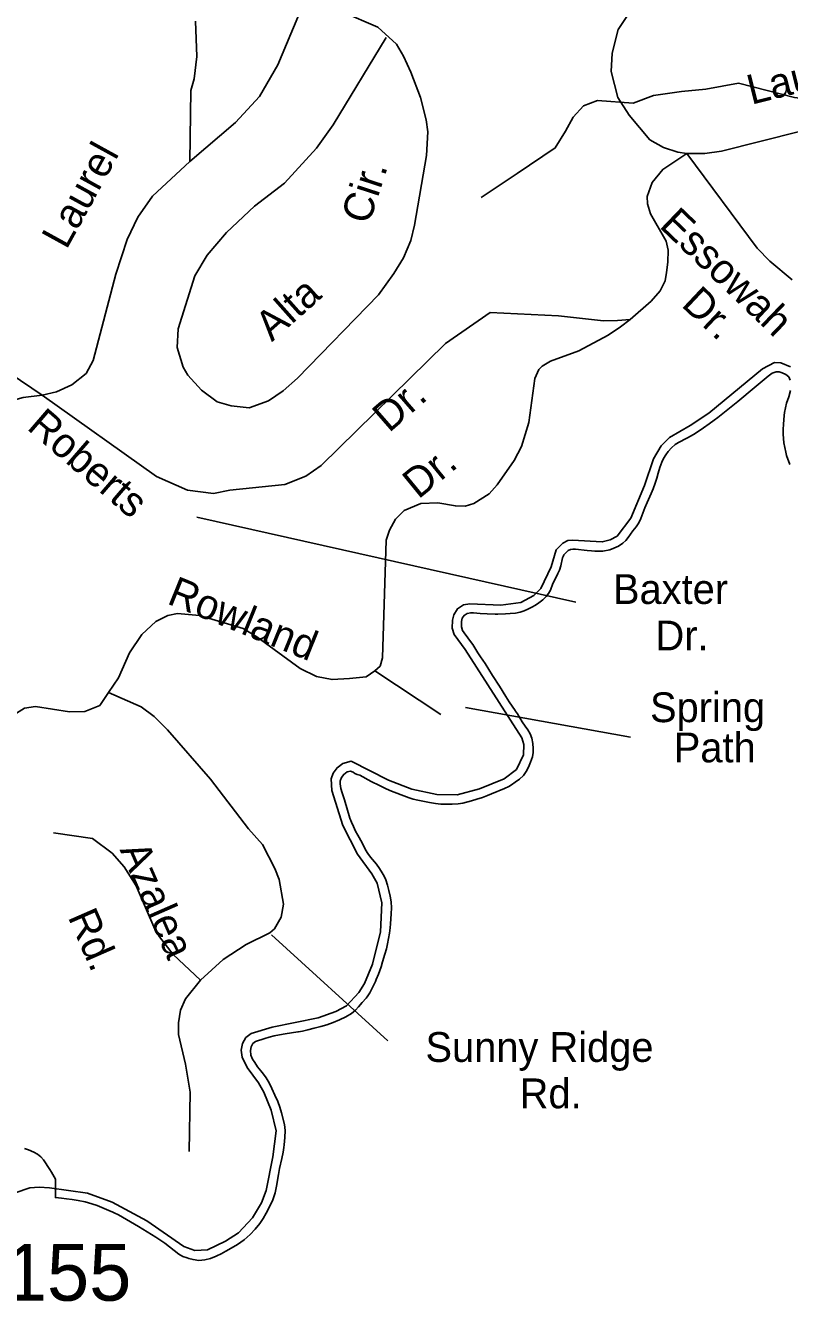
# Model space of a CAD drawing. Extents: x 884530 to 1028605, y 526725 to 653634.
# Drawn here: x 952140 to 953823, y 584291 to 587102 of the extents above; entities that cross this region are included whole.
import ezdxf

# ---------------------------------------------------------------- set-up
doc = ezdxf.new("R2010")
doc.units = 0
for name, color, linetype in [('Exist Boundary Political City Limit New', 7, 'Continuous'), ('Exist Hydrographic Creek Single Shore', 7, 'Continuous'), ('Exist Road Non-System Type 51', 7, 'Continuous'), ('Exist Road Non-System Type 51 Label', 7, 'Continuous'), ('Exist Road Secondary Type 51 Number Label', 7, 'Continuous'), ('Map Preparation Boundary City Limit Buffer Line', 7, 'Continuous')]:
    doc.layers.add(name, color=color, linetype=linetype)

msp = doc.modelspace()

# ---------------------------------------------------------------- linework, layer by layer
at = {"layer": 'Exist Boundary Political City Limit New'}
for points in [[(953825.1, 586320.2), (953821.9, 586327.5), (953815.2, 586333.1), (953807.6, 586336.8), (953800.8, 586338.9), (953794.3, 586339.1), (953785.2, 586335.5), (953776.6, 586329.5), (953759.2, 586314.6), (953745.9, 586303.6), (953709.5, 586273.3), (953665.9, 586238.3), (953657.8, 586232.1), (953646.8, 586224.2), (953634.1, 586215.6), (953615.5, 586203.3), (953606.6, 586197.9), (953597.1, 586192.6), (953579.2, 586183.4), (953571.6, 586178.4), (953563.4, 586171.2), (953556.1, 586163.2), (953550.7, 586156.1), (953546.2, 586148.2), (953542.3, 586139.8), (953537.9, 586127.8), (953534.2, 586115.8), (953531.1, 586104.8), (953527.5, 586093.6), (953522.9, 586081.4), (953518.7, 586071), (953509.8, 586050.7), (953504.9, 586038.9), (953496.1, 586015.7), (953491.6, 586006.2), (953485.8, 585997.6), (953478.6, 585988.2), (953468.1, 585973.5), (953462.8, 585967.2), (953456.4, 585961.3), (953446.6, 585954.9), (953436.4, 585950.1), (953427.5, 585946.6), (953412.6, 585944.1), (953394.8, 585944.1), (953387.4, 585944.6), (953377.9, 585945.3), (953352.1, 585947.9), (953346.1, 585948.1), (953340.8, 585947.6), (953335.6, 585945), (953330.5, 585940.3)], [(953824.4, 586134.5), (953817.2, 586154.4), (953815.1, 586162.1), (953813, 586172.1), (953811.3, 586182.4), (953810.2, 586192.1), (953809.6, 586201.6), (953809.7, 586211.9), (953810.2, 586223.8), (953811.5, 586242.6), (953812.4, 586249.4), (953816.6, 586270), (953822, 586283.5), (953825.8, 586297.4)], [(953330.5, 585940.3), (953326.6, 585935.6), (953325.6, 585933.4), (953323.5, 585928.9), (953319.6, 585911.1), (953316.8, 585902.2), (953313.4, 585894.3), (953306.3, 585880.8), (953302.4, 585872.6), (953296.6, 585858), (953292.7, 585850.8), (953287.7, 585843.9), (953279.9, 585836.2), (953271.6, 585829.9), (953263.8, 585825), (953256.1, 585820.6), (953247.1, 585816.1), (953238.9, 585812.2), (953230.1, 585809.2), (953219.8, 585807.3), (953208.4, 585806.2), (953198.1, 585805.6), (953181.2, 585804.9), (953174.9, 585804.9), (953157.5, 585805.5), (953141.8, 585806.8), (953127.4, 585808), (953121.2, 585808.1), (953113.1, 585806.4), (953106.8, 585802.4), (953102.6, 585796.1), (953101.2, 585788.9), (953100.5, 585776.8), (953102.8, 585769.1), (953110.1, 585758.8), (953110.8, 585757.9), (953118.8, 585747.9), (953125.7, 585738.1), (953137.1, 585719.5), (953142.7, 585710.9), (953152.7, 585696.1), (953168.9, 585670.2), (953184.4, 585646.6), (953198.7, 585623.4), (953206.2, 585611.6), (953219.1, 585592.6), (953220.1, 585591.1), (953223.9, 585585.2), (953234.5, 585568.1), (953240.9, 585558.3), (953246.9, 585549.9), (953251.9, 585541.4), (953255.7, 585531.7), (953257.8, 585520), (953258.4, 585508.8), (953258.6, 585499.9), (953257.1, 585490.6), (953253.2, 585479.2), (953248.3, 585467.9), (953243.3, 585458.3), (953237.1, 585449.8), (953228.5, 585441.5), (953219.4, 585434.6), (953211, 585428.9), (953204.8, 585425.1), (953195.6, 585420.6), (953167.1, 585409.2), (953158.1, 585405.6), (953147.2, 585401.4), (953134.7, 585397.3), (953122.8, 585393.9), (953103.7, 585388.9), (953093.6, 585387.2), (953080.6, 585386.3), (953067.2, 585386.1), (953055.2, 585386.7), (953043.6, 585388), (953030.6, 585390.2), (953004.3, 585395.4), (952994.5, 585397.7), (952985.2, 585400.6), (952973.7, 585404.8), (952952.3, 585412.9), (952942.8, 585416.8), (952931.9, 585421.5), (952919.9, 585427.3), (952901.6, 585436.6), (952876.9, 585450.2), (952871.2, 585451.8), (952866.2, 585453.8), (952862.3, 585456.9), (952856.4, 585459.4), (952848.7, 585457.4), (952841.4, 585452), (952836.3, 585445.1), (952834.2, 585439.6), (952833.8, 585438.3), (952833.3, 585431.1), (952834.9, 585421.1), (952837.8, 585411.6)], [(952837.8, 585411.6), (952843.1, 585396.2), (952855.2, 585355.7), (952858.4, 585346.9), (952862.6, 585337)], [(952862.6, 585337), (952867.2, 585327.3), (952872.1, 585318.4), (952881.8, 585301.1), (952889.5, 585286.2), (952894.6, 585277.9), (952900.2, 585269.9), (952913.6, 585254.2), (952920.3, 585244.7), (952926.2, 585235.2), (952930.6, 585227.8), (952934.2, 585219.5), (952937.6, 585208.2), (952940.6, 585196.4), (952943.7, 585183.6), (952945.8, 585171.4), (952946.6, 585157.8), (952946.2, 585144.6), (952944.6, 585123.1), (952943.7, 585114), (952942.2, 585102.4), (952940.2, 585090.3), (952938, 585078.9), (952935.4, 585068.1), (952932.2, 585056.2), (952926.8, 585039.1), (952923.7, 585027.9), (952917.9, 585012.2), (952912.9, 585000), (952911.1, 584995.8), (952905.1, 584982.6), (952898.8, 584970.7), (952892.8, 584962.1), (952890.8, 584959.3), (952882.2, 584949.2), (952873.6, 584939.8), (952867.1, 584932.4), (952858.8, 584925.4), (952846.1, 584918.1), (952831.9, 584911.4), (952817.8, 584905.5), (952804.4, 584900.7), (952790.7, 584896.5), (952776.3, 584892.7), (952762, 584889.2), (952750.8, 584886.7), (952741.4, 584885.1), (952740.4, 584884.9), (952712.3, 584880.5), (952699.6, 584878.2), (952687.8, 584875.9), (952677.1, 584873.3), (952667.2, 584870.4), (952647, 584863.5), (952641.4, 584859.2), (952637.6, 584852), (952635.8, 584843.6), (952636.9, 584833.9), (952640.5, 584825.1), (952645.2, 584817.2), (952651.7, 584808.1), (952658.8, 584798.9), (952664.9, 584791.6), (952670.8, 584783.4), (952676.9, 584772.5), (952683.1, 584760.4), (952689.9, 584745.6), (952695.9, 584731.6), (952700.6, 584719), (952704.5, 584706.7), (952711.2, 584680.6), (952712.7, 584667.6), (952711.9, 584652.2), (952709.9, 584635.8), (952709.1, 584630.5), (952707.6, 584620.2), (952705.1, 584605.9), (952700.1, 584583.7), (952697.5, 584570.9), (952693.2, 584545), (952690, 584530.2), (952685.1, 584515), (952678.2, 584499.4), (952670.7, 584485.2), (952664.2, 584473.9), (952656.7, 584463.1), (952646.2, 584450.5), (952635.4, 584438.7), (952622.2, 584426.8), (952607.3, 584416.2), (952582.8, 584402.4), (952575.3, 584398.2), (952572.8, 584396.9), (952560.7, 584390.9), (952547.8, 584385.8), (952535.1, 584382.5), (952522.4, 584381.6), (952509.4, 584383.3), (952500, 584385.9), (952496.6, 584386.8)], [(952496.6, 584386.8), (952486.6, 584390.4), (952478.2, 584395.2), (952447.3, 584419.1), (952427.1, 584432.4), (952389.3, 584456.4), (952344.9, 584481.6), (952335.4, 584486.4), (952332.6, 584487.7), (952323.6, 584491.7), (952298.4, 584502.1), (952286.4, 584506.4), (952272, 584510.2), (952256.2, 584513.6), (952242.8, 584515.9), (952230.9, 584517.4), (952219.8, 584518.8), (952206.2, 584520), (952206.3, 584560.1), (952197.9, 584575.8), (952194.2, 584581.4), (952179.6, 584602.8), (952173.8, 584609.6), (952167, 584615.1), (952158.5, 584619.8), (952147.1, 584625.2), (952137.9, 584628.3)]]:
    msp.add_lwpolyline(points, dxfattribs=at)
at = {"layer": 'Exist Hydrographic Creek Single Shore'}
msp.add_lwpolyline([(954360.6, 587160), (954152.6, 587084), (954028.8, 587008), (953989.5, 586968.7), (953989.5, 586937.7), (953958.5, 586943.3), (953927.6, 586943.3), (953896.7, 586943.3), (953874.2, 586937.7), (953834.8, 586943.3), (953711.1, 586974.3), (953639.4, 586961.6), (953585.9, 586956), (953524.1, 586947.6), (953479.1, 586930.7), (953400.3, 586936.3), (953369.4, 586925), (953346.9, 586899.7), (953330, 586868.8), (953307.5, 586832.2), (953223.2, 586775.9), (953144.4, 586722.5)], dxfattribs=at)
at = {"layer": 'Exist Road Non-System Type 51'}
msp.add_line((952910.1, 585679.8), (953055.2, 585584), dxfattribs=at)
for points in [[(953597.5, 586819.6), (953577.2, 586822.6), (953545.9, 586832.7), (953515.9, 586849.5), (953470, 586904.1), (953445.3, 586942.9), (953430.6, 587000), (953432.9, 587040.7), (953446.4, 587093.2), (953475.3, 587137.1), (953505.4, 587163.8), (953526.7, 587177.3), (953552.2, 587187.5), (953576.9, 587192.7), (953602.5, 587198.8), (953650.7, 587194.8), (953791.4, 587174.7)], [(952759.3, 587166.5), (952916.3, 587097.9), (952957.7, 587060.3), (952972.8, 587033.9), (952989.3, 586999), (953010.2, 586942.8), (953022.9, 586894.1), (953026.4, 586867.3), (953024.1, 586815.6), (952997.4, 586661.5), (952988.9, 586627.9), (952973, 586589.9), (952952.1, 586555.4), (952917.7, 586508.3), (952739.6, 586325), (952707.8, 586296.6), (952675.5, 586275.2), (952633.1, 586259.4), (952593.6, 586263.6), (952562.3, 586272.5), (952528.2, 586298.2), (952497.6, 586331.3), (952487.5, 586349.1), (952474.5, 586392.1), (952476.9, 586433.7), (952513.6, 586550.6), (952540.2, 586595.8), (952583.2, 586645.9), (952645, 586703.9), (952710.7, 586754.4), (952781.3, 586831.6), (952818.4, 586883), (952935.2, 587075.3)], [(952759.3, 587166.5), (952696, 587015.4), (952656, 586945.2), (952602.9, 586888.2), (952502.1, 586802)], [(952502.1, 586802), (952504.8, 586958.5), (952511.5, 586984.5), (952517.7, 587033.4), (952514.9, 587111)], [(953845.2, 586868.5), (953673.7, 586824.8), (953636.7, 586820.1), (953597.5, 586819.6)], [(953597.5, 586819.6), (953544.3, 586784.8), (953520.9, 586756.2), (953509.6, 586724.8), (953510.5, 586708.8), (953517.4, 586687), (953551.6, 586626.6), (953556.2, 586606.7), (953555.3, 586580.5), (953552.5, 586557.9), (953549.3, 586539.6), (953538.8, 586517.4), (953518.5, 586494.7), (953472.4, 586454.1)], [(953829.4, 586541.2), (953780.3, 586582.3), (953752.6, 586611.3), (953597.5, 586819.6)], [(952502.1, 586802), (952420.2, 586726), (952388, 586679.2), (952364.5, 586630.6), (952339.5, 586553.7), (952289, 586363.4), (952273.7, 586335.1), (952242.3, 586310), (952208.8, 586295.1), (952176.7, 586287.1)], [(952176.7, 586287.1), (952012.1, 586398.4), (951984.6, 586424.6), (951966, 586457.1), (951956, 586505.9)], [(953472.4, 586454.1), (953444.7, 586452.2), (953414, 586451.1), (953314.7, 586462.2), (953164.1, 586469.7), (953065.6, 586401.4), (952791.6, 586132.1), (952757.8, 586108.7), (952711.8, 586090.4), (952590.3, 586077.9), (952554.3, 586070.7), (952497.3, 586077.8), (952428.8, 586108.3), (952176.7, 586287.1)], [(953472.4, 586454.1), (953451.5, 586437.9), (953424.3, 586419.6), (953359.2, 586385.4), (953297.2, 586362.6), (953278.4, 586351.5), (953271, 586343.6), (953262.7, 586323.8), (953249.1, 586226.9), (953233.4, 586174.5), (953216.9, 586143.5), (953179.4, 586089.9), (953162, 586070.3), (953128.3, 586049.1), (953109.3, 586043.2), (953087.6, 586043.3), (953049, 586049.9), (953011.6, 586049.1), (952974.4, 586033.4), (952955.5, 586013.9), (952942.1, 585989.7), (952935, 585968.2), (952927, 585708.8), (952921.7, 585690.7), (952910.1, 585679.8)], [(953826, 586350.1), (953804.1, 586358.8), (953790.6, 586359), (953764.4, 586345.4), (953645.9, 586248.1), (953605, 586220.3), (953559.4, 586194.4), (953540.7, 586176.1), (953523.9, 586147.4), (953504.4, 586088.7), (953474.2, 586016.2), (953444.2, 585977.1), (953428.6, 585968.5), (953410.9, 585964), (953345.5, 585968.1), (953335.3, 585967.2), (953324, 585961.6), (953309.6, 585946.4), (953298.1, 585909.3), (953275.7, 585861.3), (953260.3, 585846.4), (953231.4, 585830.7), (953187.8, 585825.1), (953119.3, 585828.1), (953105.6, 585825.2), (953092.4, 585817), (953083.8, 585803.8), (953081.3, 585791.5), (953080.3, 585774.4), (953084.6, 585760.2), (953109, 585727.1), (953233.9, 585532.6), (953237.9, 585517.6), (953237.7, 585495.4), (953222, 585463), (953195.1, 585442.6), (953140.5, 585420.3), (953091.2, 585407), (953046.4, 585407.8), (952991.6, 585419.5), (952940.3, 585439.6), (952858.1, 585480.8), (952839.7, 585476), (952826.8, 585466.5), (952818.3, 585454.9), (952813.7, 585442.6), (952815.1, 585416.6), (952839.4, 585339.5), (952871.8, 585276.3), (952903.5, 585233.3), (952915.2, 585212.4), (952925.5, 585168.9), (952922.1, 585105.4), (952904.6, 585034), (952887.2, 584991.4), (952875, 584971.6), (952847.3, 584941.9), (952823.7, 584929.7), (952785.2, 584915.7), (952683.5, 584895.4), (952637.3, 584881.4), (952625.8, 584872.4), (952618.6, 584859), (952615.5, 584844.6), (952617.3, 584828.8), (952628.5, 584806.2), (952653.8, 584772.6), (952665.1, 584751.7), (952681.7, 584712.4), (952692.6, 584667), (952685.4, 584609.8), (952670.6, 584535.4), (952660.3, 584508.2), (952640.7, 584475.2), (952609.6, 584442.4), (952580.8, 584423.8), (952541.6, 584404.8), (952513.5, 584402.9), (952489.4, 584411.9), (952407.8, 584468.6), (952331.4, 584510), (952276.6, 584529.7), (952193.3, 584541.1), (952170.3, 584542.5), (952149.7, 584541.1), (952117.4, 584530.2)], [(952176.7, 586287.1), (952135.4, 586281.9), (952111.5, 586276), (952085.8, 586265.5), (952062.4, 586250.9), (952038.3, 586230.7), (952016.1, 586205.7), (951997.8, 586176.1), (951980.5, 586138.7)], [(952910.1, 585679.8), (952890.9, 585667.1), (952854, 585663.4), (952815.9, 585660.9), (952781.1, 585667.6), (952745.3, 585685.5), (952649.8, 585755.2), (952619.6, 585773.3), (952523.5, 585802.2), (952475.3, 585806.7), (952453.7, 585801.9), (952427.7, 585788.7), (952396.2, 585760.4), (952369.3, 585719.6), (952345.4, 585664.9), (952323.4, 585632.5)], [(952323.4, 585632.5), (952303.8, 585603.9), (952270.8, 585590.5), (952237, 585590.2), (952162, 585601.3), (952138.2, 585597.9), (952114.5, 585583.1), (952098, 585560.1), (952053.2, 585465.9), (952007.4, 585382.1), (951942.6, 585301.6)], [(952323.4, 585632.5), (952394.9, 585600.6), (952423.4, 585579.3), (952453.2, 585550.4), (952547.9, 585441.7), (952631.9, 585331.9), (952662.6, 585297.4), (952689.9, 585245), (952699.3, 585220.8), (952708.4, 585165.9), (952703.4, 585137.8), (952689.1, 585111.9), (952678.6, 585103.2), (952626.7, 585077.5), (952576, 585044.2), (952526.1, 584999)], [(952526.1, 584999), (952465.6, 585055.3), (952435.3, 585094.5), (952425.4, 585111), (952384, 585206.8), (952358, 585248.3), (952331.1, 585278.7), (952287.6, 585310.8), (952202.2, 585323.2)], [(952526.1, 584999), (952492.7, 584957.9), (952482.1, 584932.5), (952477.3, 584904.6), (952477.5, 584878.8), (952492.8, 584813.4), (952502.9, 584751.9), (952500.7, 584621.1)]]:
    msp.add_lwpolyline(points, dxfattribs=at)
at = {"layer": 'Exist Road Non-System Type 51 Label'}
for points in [[(953352.7, 585831.5), (952517.5, 586018.3)], [(953473.4, 585534.3), (953109.4, 585599.7)], [(952938.8, 584864.8), (952682.2, 585098.3)]]:
    msp.add_lwpolyline(points, dxfattribs=at)
at = {"layer": 'Map Preparation Boundary City Limit Buffer Line'}
for points in [[(953825.1, 586320.2), (953821.9, 586327.5), (953815.2, 586333.1), (953807.6, 586336.8), (953800.8, 586338.9), (953794.3, 586339.1), (953785.2, 586335.5), (953776.6, 586329.5), (953759.2, 586314.6), (953745.9, 586303.6), (953709.5, 586273.3), (953665.9, 586238.3), (953657.8, 586232.1), (953646.8, 586224.2), (953634.1, 586215.6), (953615.5, 586203.3), (953606.6, 586197.9), (953597.1, 586192.6), (953579.2, 586183.4), (953571.6, 586178.4), (953563.4, 586171.2), (953556.1, 586163.2), (953550.7, 586156.1), (953546.2, 586148.2), (953542.3, 586139.8), (953537.9, 586127.8), (953534.2, 586115.8), (953531.1, 586104.8), (953527.5, 586093.6), (953522.9, 586081.4), (953518.7, 586071), (953509.8, 586050.7), (953504.9, 586038.9), (953496.1, 586015.7), (953491.6, 586006.2), (953485.8, 585997.6), (953478.6, 585988.2), (953468.1, 585973.5), (953462.8, 585967.2), (953456.4, 585961.3), (953446.6, 585954.9), (953436.4, 585950.1), (953427.5, 585946.6), (953412.6, 585944.1), (953394.8, 585944.1), (953387.4, 585944.6), (953377.9, 585945.3), (953352.1, 585947.9), (953346.1, 585948.1), (953340.8, 585947.6), (953335.6, 585945), (953330.5, 585940.3)], [(953824.4, 586134.5), (953817.2, 586154.4), (953815.1, 586162.1), (953813, 586172.1), (953811.3, 586182.4), (953810.2, 586192.1), (953809.6, 586201.6), (953809.7, 586211.9), (953810.2, 586223.8), (953811.5, 586242.6), (953812.4, 586249.4), (953816.6, 586270), (953822, 586283.5), (953825.8, 586297.4)], [(953330.5, 585940.3), (953326.6, 585935.6), (953325.6, 585933.4), (953323.5, 585928.9), (953319.6, 585911.1), (953316.8, 585902.2), (953313.4, 585894.3), (953306.3, 585880.8), (953302.4, 585872.6), (953296.6, 585858), (953292.7, 585850.8), (953287.7, 585843.9), (953279.9, 585836.2), (953271.6, 585829.9), (953263.8, 585825), (953256.1, 585820.6), (953247.1, 585816.1), (953238.9, 585812.2), (953230.1, 585809.2), (953219.8, 585807.3), (953208.4, 585806.2), (953198.1, 585805.6), (953181.2, 585804.9), (953174.9, 585804.9), (953157.5, 585805.5), (953141.8, 585806.8), (953127.4, 585808), (953121.2, 585808.1), (953113.1, 585806.4), (953106.8, 585802.4), (953102.6, 585796.1), (953101.2, 585788.9), (953100.5, 585776.8), (953102.8, 585769.1), (953110.1, 585758.8), (953110.8, 585757.9), (953118.8, 585747.9), (953125.7, 585738.1), (953137.1, 585719.5), (953142.7, 585710.9), (953152.7, 585696.1), (953168.9, 585670.2), (953184.4, 585646.6), (953198.7, 585623.4), (953206.2, 585611.6), (953219.1, 585592.6), (953220.1, 585591.1), (953223.9, 585585.2), (953234.5, 585568.1), (953240.9, 585558.3), (953246.9, 585549.9), (953251.9, 585541.4), (953255.7, 585531.7), (953257.8, 585520), (953258.4, 585508.8), (953258.6, 585499.9), (953257.1, 585490.6), (953253.2, 585479.2), (953248.3, 585467.9), (953243.3, 585458.3), (953237.1, 585449.8), (953228.5, 585441.5), (953219.4, 585434.6), (953211, 585428.9), (953204.8, 585425.1), (953195.6, 585420.6), (953167.1, 585409.2), (953158.1, 585405.6), (953147.2, 585401.4), (953134.7, 585397.3), (953122.8, 585393.9), (953103.7, 585388.9), (953093.6, 585387.2), (953080.6, 585386.3), (953067.2, 585386.1), (953055.2, 585386.7), (953043.6, 585388), (953030.6, 585390.2), (953004.3, 585395.4), (952994.5, 585397.7), (952985.2, 585400.6), (952973.7, 585404.8), (952952.3, 585412.9), (952942.8, 585416.8), (952931.9, 585421.5), (952919.9, 585427.3), (952901.6, 585436.6), (952876.9, 585450.2), (952871.2, 585451.8), (952866.2, 585453.8), (952862.3, 585456.9), (952856.4, 585459.4), (952848.7, 585457.4), (952841.4, 585452), (952836.3, 585445.1), (952834.2, 585439.6), (952833.8, 585438.3), (952833.3, 585431.1), (952834.9, 585421.1), (952837.8, 585411.6)], [(952837.8, 585411.6), (952843.1, 585396.2), (952855.2, 585355.7), (952858.4, 585346.9), (952862.6, 585337)], [(952862.6, 585337), (952867.2, 585327.3), (952872.1, 585318.4), (952881.8, 585301.1), (952889.5, 585286.2), (952894.6, 585277.9), (952900.2, 585269.9), (952913.6, 585254.2), (952920.3, 585244.7), (952926.2, 585235.2), (952930.6, 585227.8), (952934.2, 585219.5), (952937.6, 585208.2), (952940.6, 585196.4), (952943.7, 585183.6), (952945.8, 585171.4), (952946.6, 585157.8), (952946.2, 585144.6), (952944.6, 585123.1), (952943.7, 585114), (952942.2, 585102.4), (952940.2, 585090.3), (952938, 585078.9), (952935.4, 585068.1), (952932.2, 585056.2), (952926.8, 585039.1), (952923.7, 585027.9), (952917.9, 585012.2), (952912.9, 585000), (952911.1, 584995.8), (952905.1, 584982.6), (952898.8, 584970.7), (952892.8, 584962.1), (952890.8, 584959.3), (952882.2, 584949.2), (952873.6, 584939.8), (952867.1, 584932.4), (952858.8, 584925.4), (952846.1, 584918.1), (952831.9, 584911.4), (952817.8, 584905.5), (952804.4, 584900.7), (952790.7, 584896.5), (952776.3, 584892.7), (952762, 584889.2), (952750.8, 584886.7), (952741.4, 584885.1), (952740.4, 584884.9), (952712.3, 584880.5), (952699.6, 584878.2), (952687.8, 584875.9), (952677.1, 584873.3), (952667.2, 584870.4), (952647, 584863.5), (952641.4, 584859.2), (952637.6, 584852), (952635.8, 584843.6), (952636.9, 584833.9), (952640.5, 584825.1), (952645.2, 584817.2), (952651.7, 584808.1), (952658.8, 584798.9), (952664.9, 584791.6), (952670.8, 584783.4), (952676.9, 584772.5), (952683.1, 584760.4), (952689.9, 584745.6), (952695.9, 584731.6), (952700.6, 584719), (952704.5, 584706.7), (952711.2, 584680.6), (952712.7, 584667.6), (952711.9, 584652.2), (952709.9, 584635.8), (952709.1, 584630.5), (952707.6, 584620.2), (952705.1, 584605.9), (952700.1, 584583.7), (952697.5, 584570.9), (952693.2, 584545), (952690, 584530.2), (952685.1, 584515), (952678.2, 584499.4), (952670.7, 584485.2), (952664.2, 584473.9), (952656.7, 584463.1), (952646.2, 584450.5), (952635.4, 584438.7), (952622.2, 584426.8), (952607.3, 584416.2), (952582.8, 584402.4), (952575.3, 584398.2), (952572.8, 584396.9), (952560.7, 584390.9), (952547.8, 584385.8), (952535.1, 584382.5), (952522.4, 584381.6), (952509.4, 584383.3), (952500, 584385.9), (952496.6, 584386.8)], [(952496.6, 584386.8), (952486.6, 584390.4), (952478.2, 584395.2), (952447.3, 584419.1), (952427.1, 584432.4), (952389.3, 584456.4), (952344.9, 584481.6), (952335.4, 584486.4), (952332.6, 584487.7), (952323.6, 584491.7), (952298.4, 584502.1), (952286.4, 584506.4), (952272, 584510.2), (952256.2, 584513.6), (952242.8, 584515.9), (952230.9, 584517.4), (952219.8, 584518.8), (952206.2, 584520), (952206.3, 584560.1), (952197.9, 584575.8), (952194.2, 584581.4), (952179.6, 584602.8), (952173.8, 584609.6), (952167, 584615.1), (952158.5, 584619.8), (952147.1, 584625.2), (952137.9, 584628.3)]]:
    msp.add_lwpolyline(points, dxfattribs=at)

# ---------------------------------------------------------------- texts
at = {"layer": 'Exist Road Non-System Type 51 Label'}
for s, rotation, p in [('Laurel', 14.0709, (953739.5, 586926.9)), ('Laurel', 61.189, (952230.4, 586606.2)), ('Cir.', 71.9844, (952896.8, 586661.1)), ('Essowah', 316.1821, (953534.4, 586658.8)), ('Alta', 41.6831, (952683, 586403.7)), ('Dr.', 316.742, (953583, 586484.7)), ('Dr.', 41.094, (952941.1, 586203.2)), ('Roberts', 319.2271, (952141, 586213.8)), ('Dr.', 39.3126, (953005.7, 586056.9)), ('Rowland', 337.9471, (952449.6, 585829.1)), ('Azalea', 293.6126, (952347.3, 585286)), ('Rd.', 293.6126, (952232.8, 585138.3))]:
    msp.add_text(s, height=65.62, rotation=rotation, dxfattribs=at).set_placement(p)
for s, height, p in [('Baxter', 65.62, (953434.6, 585827.4)), ('Dr.', 65.62, (953528.3, 585725.2)), ('Spring', 65.62, (953516.2, 585567.1)), ('Path', 65.62, (953568.6, 585478.6)), ('Sunny Ridge', 65.617, (953021.5, 584818.7)), ('Rd.', 65.62, (953229, 584716.6))]:
    msp.add_text(s, height=height, dxfattribs=at).set_placement(p)
at = {"layer": 'Exist Road Secondary Type 51 Number Label'}
msp.add_text('2155', height=125, dxfattribs=at).set_placement((952001.6, 584292.7))

doc.saveas('drawing.dxf')
